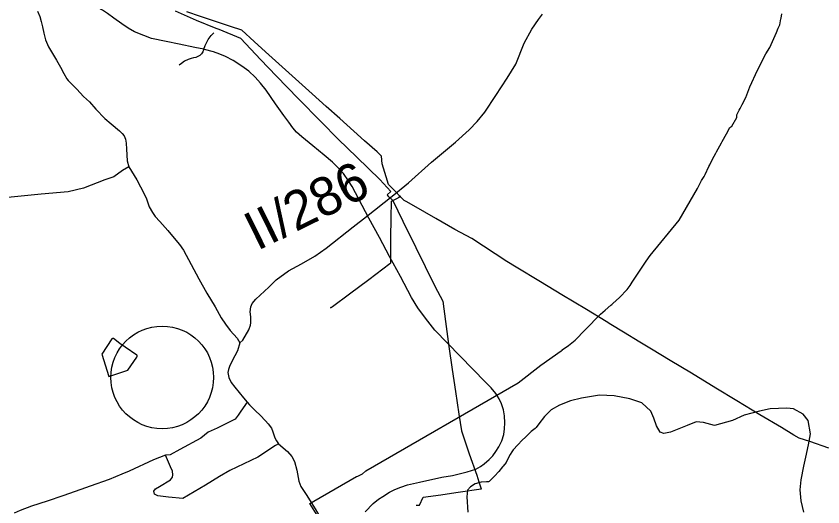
# Model space of a CAD drawing. Extents: x -789162 to -606354, y -1062736 to -945481.
# Drawn here: x -670036 to -666893, y -1003355 to -1001442 of the extents above; entities that cross this region are included whole.
import ezdxf

# ---------------------------------------------------------------- set-up
doc = ezdxf.new("R2010")
doc.units = 0
for name, color, linetype in [('_Rámeček', 7, 'Continuous'), ('_SIRSI VZTAHY_CENTRA', 7, 'Continuous'), ('_SIRSI VZTAHY_OP vodnich zdroju II stupne', 7, 'Continuous'), ('_SIRSI VZTAHY_SILNICE I a II TRIDY_STAV POPIS', 7, 'Continuous'), ('_SIRSI VZTAHY_SILNICE II TRIDY_NAVRH', 7, 'Continuous'), ('_SIRSI VZTAHY_SILNICE II TRIDY_STAV', 7, 'Continuous'), ('_SIRSI VZTAHY_SILNICE III TRIDY_STAV', 7, 'Continuous'), ('_SIRSI VZTAHY_VTL PLYNOVOD', 7, 'Continuous')]:
    doc.layers.add(name, color=color, linetype=linetype)

msp = doc.modelspace()

# ---------------------------------------------------------------- linework, layer by layer
at = {"layer": '_Rámeček'}
msp.add_circle((-669466.6, -1002850), 200, dxfattribs=at)
at = {"layer": '_SIRSI VZTAHY_CENTRA'}
msp.add_circle((-669466.6, -1002850), 200, dxfattribs=at)
at = {"layer": '_SIRSI VZTAHY_OP vodnich zdroju II stupne'}
for points in [[(-668865.2, -1003382.6), (-668891, -1003341.6), (-668889.5, -1003340.6), (-668876.4, -1003333), (-668709.6, -1003236.2), (-668705, -1003235.2), (-668688.5, -1003226.7), (-668685.8, -1003225.3), (-668675.1, -1003216.1), (-668673.6, -1003214.8), (-668080, -1002870.5), (-667991.2, -1002802), (-667912.1, -1002745.8), (-667908.6, -1002743.3), (-667908.3, -1002743.1), (-667883.8, -1002726), (-667858.1, -1002704.6), (-667819.5, -1002664.9), (-667759, -1002603.8), (-667740.4, -1002587.3), (-667719.1, -1002568.7), (-667715.3, -1002565.3), (-667714.4, -1002564.6), (-667711.7, -1002562.2), (-667684.7, -1002538.7), (-667655.2, -1002507.1), (-667643.2, -1002491.6), (-667643.1, -1002491.5), (-667635.4, -1002479), (-667623.4, -1002458.6), (-667583.9, -1002400.1), (-667572.4, -1002383.9), (-667565.6, -1002374.3), (-667453, -1002237.4), (-667381.8, -1002113.9), (-667365.6, -1002081.9), (-667355.3, -1002066.5), (-667354.7, -1002064.7), (-667351.8, -1002058.6), (-667337.2, -1002027.6), (-667333.6, -1002021.5), (-667331.4, -1002017.8), (-667316.2, -1001986.9), (-667310, -1001975.8), (-667306.9, -1001970.1), (-667294.3, -1001947), (-667287.9, -1001935.4), (-667285.3, -1001930.6), (-667268.9, -1001900.6), (-667254.8, -1001876.3), (-667247.4, -1001871), (-667227.5, -1001837.1), (-667228.5, -1001826), (-667218.8, -1001807.7), (-667215.4, -1001801.7), (-667211.5, -1001794.3), (-667207.5, -1001786.6), (-667193.7, -1001758.5), (-667177.9, -1001717.1), (-667147.4, -1001651.9), (-667115.2, -1001588.8), (-667099.9, -1001564), (-667074.1, -1001505.1), (-667066.7, -1001488.4), (-667061.1, -1001475.6), (-667056.3, -1001452.4), (-667055.8, -1001449.3), (-667052.8, -1001433.1)], [(-666967.7, -1003375.4), (-666977.1, -1003331), (-666980.9, -1003288.9), (-666977.1, -1003249.5), (-666966.5, -1003196), (-666959.7, -1003160.7), (-666948.7, -1003112.6), (-666941.5, -1003069.7), (-666950.8, -1003017.5), (-666970.3, -1002992.7), (-667007.4, -1002972.4), (-667033.3, -1002970), (-667098.1, -1002973), (-667139.4, -1002981.7), (-667199.4, -1002997.3), (-667244.9, -1003017.8), (-667315.4, -1003037.5), (-667358.6, -1003026.1), (-667385.9, -1003023.4), (-667421.6, -1003037.5), (-667486.8, -1003063.3), (-667513.1, -1003069.3), (-667527, -1003063.3), (-667540.7, -1003039.4), (-667551.3, -1003009), (-667562.5, -1002981.8), (-667598.1, -1002949.5), (-667645.3, -1002933.8), (-667705.8, -1002922.3), (-667763.5, -1002918.7), (-667832.7, -1002930.3), (-667875.7, -1002941.5), (-667918.7, -1002958.7), (-667952, -1002976.3), (-667971.4, -1002995.5), (-667975, -1003000.1), (-667976.7, -1003002.3), (-667977, -1003002.6), (-667998.9, -1003031), (-668010.2, -1003045.7), (-668011, -1003046.4), (-668012.3, -1003047.5), (-668013.8, -1003048.7), (-668028.8, -1003060.8), (-668050.6, -1003081.5), (-668065.4, -1003095.7), (-668080.3, -1003111.7), (-668081.2, -1003112.6), (-668099.9, -1003132.4), (-668104.9, -1003140), (-668111.6, -1003150.4), (-668121.1, -1003170), (-668127.1, -1003182.3), (-668138.6, -1003196), (-668141.2, -1003199.2), (-668155.4, -1003216.2), (-668172.6, -1003234.6), (-668179.1, -1003241.7), (-668192.7, -1003256.3), (-668195.3, -1003256.6), (-668203.2, -1003257.4), (-668223.5, -1003258.9), (-668247.7, -1003264.5), (-668265.8, -1003276.4), (-668276.9, -1003289.9), (-668280.3, -1003315.7), (-668276.5, -1003375.9)]]:
    msp.add_lwpolyline(points, dxfattribs=at)
msp.add_lwpolyline([(-669663.2, -1002699.5), (-669701.9, -1002759.2), (-669674, -1002845.9), (-669600.8, -1002822.1), (-669566.1, -1002771.2), (-669564.8, -1002768.5), (-669563.8, -1002764), (-669565.6, -1002762.7), (-669610.7, -1002732), (-669631.1, -1002718.1), (-669656.2, -1002698.4), (-669659.7, -1002698.8)], close=True, dxfattribs=at)
at = {"layer": '_SIRSI VZTAHY_SILNICE II TRIDY_NAVRH'}
for points in [[(-669304.9, -1001570.6), (-669339.8, -1001563.3), (-669400.8, -1001551), (-669451.5, -1001540.6), (-669508.1, -1001528.8), (-669538.6, -1001517.5), (-669574.5, -1001502.2), (-669598.6, -1001488.5), (-669623.7, -1001472.2), (-669654.7, -1001449.1), (-669679.3, -1001431.9), (-669699, -1001418.1), (-669718.7, -1001407.8), (-669742.3, -1001397), (-669778.2, -1001383.7), (-669827.9, -1001368.4), (-669862.2, -1001356.7), (-669897.6, -1001337.4), (-669926.8, -1001322.7), (-669948.9, -1001304.5), (-669978.2, -1001291.4)], [(-669304.9, -1001570.6), (-669298.8, -1001555.5), (-669293, -1001542.5), (-669287.7, -1001532.9), (-669283.9, -1001527.1), (-669275.9, -1001517.5), (-669266, -1001506.2)], [(-669304.9, -1001570.6), (-669308.6, -1001580.7), (-669314.1, -1001588.5), (-669320.4, -1001594.8), (-669328.2, -1001599.3), (-669335.5, -1001602.4), (-669344.1, -1001604.6), (-669354.4, -1001607.1), (-669365.5, -1001610.7), (-669379.8, -1001617.5), (-669390.9, -1001625.8), (-669400.4, -1001632.3)], [(-668661.4, -1002228.9), (-668726.8, -1002105.4), (-668740.6, -1002083.3), (-668760.8, -1002055.2), (-668775, -1002039.5), (-668803.6, -1002011), (-668835.5, -1001983.9), (-668880.3, -1001947), (-668923.1, -1001912.1), (-668943.3, -1001893.9), (-668957.6, -1001877.6), (-668973.8, -1001855.5), (-668993, -1001829.4), (-669025.5, -1001783.2), (-669061.4, -1001730), (-669084, -1001703.5), (-669104.7, -1001679.9), (-669129.8, -1001655.7), (-669155.8, -1001636.6), (-669190.3, -1001614.9), (-669219.8, -1001598.7), (-669242.4, -1001589.8), (-669267, -1001580.5), (-669302.4, -1001571.1), (-669304.9, -1001570.6)], [(-668675.6, -1003374.3), (-668644.2, -1003341.8), (-668623.5, -1003324.6), (-668607.8, -1003313.8), (-668580.7, -1003298), (-668560.9, -1003287.3), (-668537.4, -1003277.8), (-668511.7, -1003269), (-668464.1, -1003258.7), (-668377.5, -1003239.5), (-668335.5, -1003231.9), (-668278.1, -1003218.3), (-668261.9, -1003213.4), (-668245.2, -1003207.5), (-668227, -1003196.7), (-668212.2, -1003186.3), (-668193, -1003170.6), (-668178.7, -1003155.3), (-668166.4, -1003138.6), (-668155.6, -1003120.4), (-668143.8, -1003097.3), (-668136.4, -1003072.2), (-668133, -1003050), (-668131.5, -1003027.4), (-668133, -1003000.4), (-668137.4, -1002976.3), (-668145.3, -1002953.6), (-668154.1, -1002933.9), (-668167.4, -1002912.3), (-668184.6, -1002890.2), (-668207.3, -1002869), (-668404.6, -1002665.8), (-668441, -1002619.6), (-668470.5, -1002578.2), (-668495.1, -1002538.4), (-668538.9, -1002457.2), (-668580.7, -1002378.5), (-668620.5, -1002304.7), (-668661.4, -1002228.9)]]:
    msp.add_lwpolyline(points, dxfattribs=at)
at = {"layer": '_SIRSI VZTAHY_SILNICE II TRIDY_STAV'}
for points in [[(-669951.9, -1001422.1), (-669943.7, -1001443.6), (-669938.6, -1001462.1), (-669933.3, -1001483.2), (-669927.2, -1001507.8), (-669920.9, -1001534), (-669909.1, -1001561), (-669877.8, -1001613.7), (-669863.4, -1001640.9), (-669849.6, -1001664.7), (-669838.3, -1001685.6), (-669833, -1001693), (-669799.7, -1001726.9), (-669772.9, -1001754.3), (-669750.5, -1001775.3), (-669724.9, -1001804.1), (-669690.1, -1001840.2), (-669665.9, -1001861.7), (-669632.6, -1001888.6), (-669622.3, -1001898.7), (-669615.4, -1001908.2), (-669610.1, -1001921.1), (-669606.4, -1001936.8), (-669606, -1001960.4), (-669603.4, -1002005.8), (-669597, -1002029)], [(-669164.5, -1002714.6), (-669152.7, -1002705.1), (-669129.4, -1002664.7), (-669122.3, -1002646.8), (-669120.9, -1002636.8), (-669121.6, -1002613.8), (-669123.8, -1002594.2), (-669122, -1002575.4), (-669116.7, -1002562.4), (-669102.4, -1002545.5), (-669085.5, -1002529.9), (-669051.8, -1002497.8), (-669022.5, -1002469.1), (-668974.1, -1002434.3), (-668924.5, -1002407.8), (-668871.5, -1002377.8), (-668828.1, -1002346.4), (-668722.2, -1002263.1), (-668670.7, -1002222.6), (-668571.2, -1002143.8), (-668507.8, -1002090.9), (-668418.2, -1002010.8), (-668323.5, -1001932.9), (-668270.4, -1001885.2), (-668239.4, -1001852.2), (-668209.2, -1001816.1), (-668167.2, -1001750.9), (-668123.2, -1001682.9), (-668089.3, -1001628.7), (-668056.1, -1001546.6), (-668026.4, -1001492.6), (-668001.2, -1001454.1), (-667985.1, -1001433.4)], [(-669597, -1002029), (-669586.4, -1002046.4), (-669565.8, -1002080.2), (-669551.8, -1002107.1), (-669536.5, -1002133.9), (-669528, -1002154), (-669517.4, -1002184.8), (-669505, -1002206.8), (-669493.6, -1002222.3), (-669476.3, -1002242.7), (-669444.7, -1002277.6), (-669420.3, -1002306.6), (-669399.1, -1002331.8), (-669383.5, -1002353.5), (-669324.5, -1002465.7), (-669292.5, -1002521.2), (-669260.5, -1002574.3), (-669236.3, -1002618.1), (-669220.7, -1002642.4), (-669202, -1002666.6), (-669174.1, -1002697.2), (-669164.5, -1002714.6)], [(-669164.5, -1002714.6), (-669173.5, -1002746.4), (-669193.8, -1002785.9), (-669204.2, -1002807.9), (-669208.5, -1002818.7), (-669211.2, -1002831.4), (-669207.4, -1002850.2), (-669197.7, -1002869.9), (-669183.1, -1002888.4), (-669149.4, -1002929.4), (-669136.1, -1002946.6)], [(-669136.1, -1002946.6), (-669126.3, -1002957.2), (-669103.6, -1002979.7), (-669084.4, -1002997.5), (-669064.4, -1003019), (-669053.6, -1003030.9), (-669041.3, -1003047.7), (-669036.1, -1003062), (-669027.7, -1003085.1), (-669022, -1003097.7), (-669013.8, -1003108.8)], [(-669013.8, -1003108.8), (-668979, -1003139.1), (-668961.2, -1003158), (-668951.7, -1003178.4), (-668942.8, -1003211.1), (-668934.9, -1003254.4), (-668926.6, -1003275.9), (-668905.6, -1003306.6), (-668870.5, -1003362.9), (-668853.2, -1003393.4), (-668844.1, -1003427.4), (-668847.9, -1003442.4)]]:
    msp.add_lwpolyline(points, dxfattribs=at)
at = {"layer": '_SIRSI VZTAHY_SILNICE III TRIDY_STAV'}
for points in [[(-669597, -1002029), (-669621.1, -1002043.7), (-669655.2, -1002068.3), (-669690.2, -1002080.2), (-669773.4, -1002112.2), (-669832.7, -1002126.5), (-669937.8, -1002135), (-670093.4, -1002150.8)], [(-669136.1, -1002946.6), (-669159.9, -1002981), (-669170.8, -1002996.9), (-669182.8, -1003012.7), (-669252.6, -1003047.4), (-669287, -1003063.4), (-669315.6, -1003087.5), (-669398.2, -1003131.2), (-669436.1, -1003151.5), (-669454.1, -1003153.2)], [(-669013.8, -1003108.8), (-669025.2, -1003115.8), (-669093.8, -1003161), (-669203, -1003213.5), (-669243, -1003236.4), (-669298.1, -1003269.7), (-669386.5, -1003322.7), (-669441.7, -1003317.3), (-669483.7, -1003312.3), (-669496.5, -1003305.7), (-669498.7, -1003293.1), (-669493.2, -1003284.6), (-669477.6, -1003274.8), (-669434.1, -1003248.8), (-669426.4, -1003238.9), (-669424.6, -1003230.3), (-669427.1, -1003215.1), (-669433.9, -1003198.1), (-669454.1, -1003153.2)], [(-669454.1, -1003153.2), (-669501, -1003171.6), (-669594.8, -1003216), (-669623.7, -1003227.1), (-669672.8, -1003248.3), (-669747.4, -1003274.4), (-669783.4, -1003287), (-669854, -1003311.5), (-669915.3, -1003332.6), (-669976.2, -1003352.4), (-670019.5, -1003368.3), (-670043.8, -1003379.1)]]:
    msp.add_lwpolyline(points, dxfattribs=at)
at = {"layer": '_SIRSI VZTAHY_VTL PLYNOVOD'}
for points in [[(-668571.4, -1002157.6), (-668583.2, -1002146.1), (-668588.3, -1002140.4), (-668589.2, -1002139.4), (-668589.2, -1002139.3), (-668590.1, -1002138.3), (-668575.4, -1002125.1), (-668619.2, -1002078.8), (-668708.8, -1001991.3), (-668781, -1001921.1), (-668847.7, -1001853.3), (-668936.6, -1001762.4), (-669021.4, -1001675.5), (-669084.2, -1001610.7), (-669159.7, -1001528.7), (-669244.6, -1001494.2), (-669256.2, -1001489.3), (-669333.3, -1001458.2), (-669415.4, -1001422)], [(-668540.2, -1002144), (-668542.1, -1002141.9), (-668556.4, -1002127.1), (-668556.8, -1002126.6), (-668584.9, -1002097.5), (-668594.1, -1002068.3), (-668610.1, -1002017.3), (-668612.3, -1001987.1), (-668628.9, -1001970.3), (-668678, -1001927.3), (-668720.1, -1001889.8), (-668774.6, -1001840.3), (-668827.9, -1001793.4), (-668881.8, -1001744.7), (-668960.8, -1001673.9), (-669025.4, -1001615.9), (-669064.1, -1001580.4), (-669108.9, -1001540), (-669156.1, -1001496.9), (-669200.5, -1001481.5), (-669224.3, -1001473.6), (-669235.6, -1001469.8), (-669317.7, -1001442.5), (-669370.5, -1001424.8)], [(-668807.9, -1002577), (-668807.6, -1002576.7), (-668802.9, -1002573.2), (-668737, -1002523.8), (-668662.3, -1002468.7), (-668580.3, -1002406.2), (-668576.6, -1002402.9), (-668575.7, -1002398.9), (-668575.6, -1002297.2), (-668574.5, -1002237.9), (-668574.2, -1002227.7), (-668573.6, -1002163.3), (-668572.6, -1002162.4)], [(-668572.6, -1002162.4), (-668571.8, -1002163.4), (-668570.3, -1002162.2), (-668571, -1002161.4), (-668571.1, -1002161.2)], [(-668571.1, -1002161.2), (-668571.8, -1002161.8), (-668572.6, -1002162.4)], [(-668571.4, -1002157.6), (-668572.1, -1002158.4), (-668571.3, -1002159.1), (-668571, -1002158.7), (-668570.6, -1002158.4)], [(-668571.4, -1002157.6), (-668571, -1002158), (-668570.6, -1002158.4)], [(-668571.1, -1002161.2), (-668570.5, -1002160.8), (-668569.4, -1002159.6)], [(-668570.6, -1002158.4), (-668569.6, -1002159.4), (-668569.4, -1002159.6)], [(-668569.4, -1002159.6), (-668569.2, -1002159.8)], [(-668569.2, -1002159.8), (-668568.9, -1002159.4), (-668568.6, -1002159.1), (-668568.1, -1002159.5), (-668567.8, -1002159.9), (-668568.1, -1002160.2), (-668568.4, -1002160.6)], [(-668569.2, -1002159.8), (-668568.8, -1002160.2), (-668568.4, -1002160.6)], [(-668568.4, -1002160.6), (-668568.3, -1002160.8)], [(-668568.3, -1002160.8), (-668566, -1002159.5), (-668548, -1002150.2), (-668543.4, -1002146.5)], [(-668568.3, -1002160.8), (-668529.3, -1002240.7), (-668479.1, -1002343), (-668442, -1002418.1), (-668404, -1002494.2), (-668373.7, -1002553.3), (-668363.1, -1002632.3), (-668349.6, -1002730), (-668337.3, -1002818.7), (-668324.1, -1002905.1), (-668310.9, -1002993.6), (-668300.7, -1003057.7), (-668270.3, -1003147.6), (-668241.5, -1003230.5), (-668232.7, -1003257.6), (-668230.4, -1003264.7), (-668223.8, -1003284.9)], [(-668543, -1002146.2), (-668543.7, -1002145.4), (-668542.2, -1002144.3), (-668541.9, -1002144.7), (-668541.6, -1002145.1)], [(-668543.4, -1002146.5), (-668542.4, -1002147.9), (-668539.4, -1002145.7), (-668539, -1002145.3)], [(-668543.4, -1002146.5), (-668543, -1002146.2)], [(-668542.8, -1002146.1), (-668543, -1002146.2)], [(-668542.8, -1002146.1), (-668542.6, -1002146.4), (-668542.4, -1002146.6), (-668542, -1002146.2), (-668541.4, -1002145.7), (-668541.5, -1002145.6), (-668541.8, -1002145.2)], [(-668542.8, -1002146.1), (-668542.3, -1002145.6), (-668541.8, -1002145.2)], [(-668541.8, -1002145.2), (-668541.6, -1002145.1)], [(-668541.6, -1002145.1), (-668540.2, -1002144)], [(-668540, -1002144.2), (-668540.2, -1002144)], [(-668540, -1002144.2), (-668539.7, -1002143.9), (-668539.4, -1002143.6), (-668538.6, -1002144.6), (-668538.4, -1002144.8), (-668538.6, -1002145), (-668539, -1002145.3)], [(-668539, -1002145.3), (-668539.4, -1002144.9), (-668540, -1002144.2)], [(-666869.9, -1003125.3), (-666943.1, -1003100.5), (-666984.7, -1003087), (-666985.3, -1003086.8), (-667006.5, -1003074.7), (-667053.7, -1003045.9), (-667138.3, -1002995.9), (-667228.4, -1002940.8), (-667310.3, -1002891.3), (-667404.4, -1002833.4), (-667488, -1002784.5), (-667560.3, -1002740.4), (-667605.4, -1002712.9), (-667669.1, -1002674), (-667719.1, -1002643.1), (-667719.1, -1002643.1), (-667736.5, -1002632.3), (-667814.2, -1002585.1), (-667910.1, -1002528.1), (-667993.2, -1002477.7), (-668087.2, -1002420.8), (-668124.5, -1002398.6), (-668260.1, -1002308.3), (-668326.3, -1002272.9), (-668400.9, -1002231), (-668443.6, -1002206.3), (-668513.1, -1002166.1), (-668524.5, -1002160.1), (-668539, -1002145.3)], [(-668539, -1002145.3), (-668539, -1002145.3)], [(-668811, -1002579.3), (-668808.9, -1002577.7)], [(-668808.9, -1002577.7), (-668809.4, -1002577), (-668808.4, -1002576.3), (-668808, -1002576.8), (-668807.9, -1002577)], [(-668807.9, -1002577), (-668808.4, -1002577.3), (-668808.9, -1002577.7)], [(-668477.5, -1003348.7), (-668470.7, -1003348.6), (-668469.9, -1003348.6), (-668469.2, -1003348.6), (-668469, -1003348.6), (-668467.7, -1003348.6), (-668466.7, -1003348.6), (-668464.6, -1003348.6), (-668449.8, -1003316.3), (-668449.6, -1003316.3), (-668381.1, -1003307.3), (-668373.7, -1003306.3), (-668313.5, -1003297.2), (-668313.2, -1003297.1), (-668223.8, -1003284.9)], [(-668223.8, -1003284.9), (-668223.6, -1003285.6)]]:
    msp.add_lwpolyline(points, dxfattribs=at)

# ---------------------------------------------------------------- texts
at = {"layer": '_SIRSI VZTAHY_SILNICE I a II TRIDY_STAV POPIS'}
msp.add_text('II/286', height=150, rotation=26.2961, dxfattribs=at).set_placement((-669096.9, -1002357.8))

doc.saveas('drawing.dxf')
